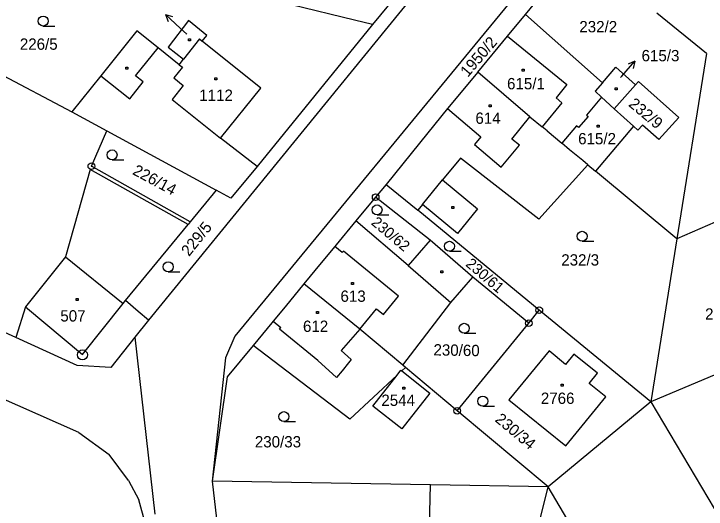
# Model space of a CAD drawing. Extents: x -795483 to -789093, y -1112258 to -1108741.
# Drawn here: x -791809.3 to -791705.2, y -1111104.2 to -1111029.8 of the extents above; entities that cross this region are included whole.
import ezdxf

# ---------------------------------------------------------------- set-up
doc = ezdxf.new("R2010")
doc.units = 0
for name, color, linetype in [('Komunikace', 7, 'Continuous'), ('Vrstva 1', 7, 'Continuous'), ('Vrstva 14', 7, 'Continuous'), ('Vrstva 15', 7, 'Continuous'), ('Vrstva 16', 7, 'Continuous'), ('Vrstva 2', 7, 'Continuous'), ('Vrstva 23', 7, 'Continuous'), ('Vrstva 25', 7, 'Continuous'), ('Vrstva 28', 7, 'Continuous')]:
    doc.layers.add(name, color=color, linetype=linetype)

msp = doc.modelspace()

# ---------------------------------------------------------------- linework, layer by layer
at = {"layer": 'Komunikace'}
for p, q in [((-791783.29, -1111032.86), (-791784.28, -1111031.94)), ((-791718.04, -1111039.36), (-791717.87, -1111039.17))]:
    msp.add_line(p, q, dxfattribs=at)
at = {"layer": 'Vrstva 1'}
for p, q in [((-791719.58, -1110990.73), (-791789.03, -1111075.84)), ((-791743.57, -1111017.02), (-791755.35, -1111031.41)), ((-791726.6, -1111018.24), (-791776.05, -1111078.25)), ((-791732.36, -1111029.92), (-791724.29, -1111020.15)), ((-791758.05, -1111030.76), (-791767.53, -1111028.47)), ((-791735.06, -1111033.18), (-791732.36, -1111029.92)), ((-791732.36, -1111029.92), (-791720.76, -1111040.15)), ((-791705.13, -1111035.78), (-791712.58, -1111029.71)), ((-791783.04, -1111030.82), (-791786.09, -1111034.8)), ((-791780.25, -1111033.04), (-791783.04, -1111030.82)), ((-791755.35, -1111031.41), (-791772.68, -1111052.76)), ((-791755.35, -1111031.41), (-791758.05, -1111030.76)), ((-791790.77, -1111032.36), (-791796.19, -1111039.13)), ((-791787.58, -1111034.91), (-791790.77, -1111032.36)), ((-791821.8, -1111033.33), (-791800.56, -1111044.54)), ((-791781.37, -1111033.58), (-791783.78, -1111036.62)), ((-791781.37, -1111033.58), (-791780.95, -1111033.92)), ((-791780.95, -1111033.92), (-791780.25, -1111033.04)), ((-791739.5, -1111038.59), (-791735.06, -1111033.18)), ((-791786.09, -1111034.8), (-791783.78, -1111036.62)), ((-791772.14, -1111040.95), (-791780.95, -1111033.92)), ((-791784.42, -1111037.44), (-791787.58, -1111034.91)), ((-791705.13, -1111035.78), (-791709.56, -1111063.59)), ((-791784.42, -1111037.44), (-791783.78, -1111036.62)), ((-791720.76, -1111040.15), (-791718.76, -1111037.8)), ((-791718.76, -1111037.8), (-791715.81, -1111040.46)), ((-791739.5, -1111038.59), (-791744.08, -1111044.01)), ((-791731.67, -1111045.27), (-791739.5, -1111038.59)), ((-791796.19, -1111039.13), (-791800.56, -1111044.54)), ((-791715.81, -1111040.46), (-791715.36, -1111039.96)), ((-791715.36, -1111039.96), (-791709.3, -1111045.38)), ((-791778.19, -1111048.48), (-791772.14, -1111040.95)), ((-791720.76, -1111040.15), (-791721.86, -1111041.43)), ((-791719.01, -1111044.06), (-791715.81, -1111040.46)), ((-791721.86, -1111041.43), (-791720.92, -1111042.33)), ((-791720.92, -1111042.33), (-791723.18, -1111045.01)), ((-791720.92, -1111042.33), (-791719.01, -1111044.06)), ((-791744.08, -1111044.01), (-791747.03, -1111047.67)), ((-791716.12, -1111046.69), (-791719.01, -1111044.06)), ((-791800.56, -1111044.54), (-791795.31, -1111047.38)), ((-791722.93, -1111045.23), (-791724.38, -1111046.87)), ((-791723.18, -1111045.01), (-791722.93, -1111045.23)), ((-791731.67, -1111045.27), (-791729.82, -1111046.8)), ((-791709.3, -1111045.38), (-791712.27, -1111048.71)), ((-791729.1, -1111047.4), (-791729.82, -1111046.8)), ((-791724.69, -1111046.61), (-791726.85, -1111049.26)), ((-791724.38, -1111046.87), (-791724.69, -1111046.61)), ((-791716.12, -1111046.69), (-791721.81, -1111053.43)), ((-791715.43, -1111047.3), (-791716.12, -1111046.69)), ((-791714.74, -1111046.51), (-791715.43, -1111047.3)), ((-791712.27, -1111048.71), (-791714.74, -1111046.51)), ((-791797.62, -1111052.68), (-791795.31, -1111047.38)), ((-791795.31, -1111047.38), (-791778.84, -1111056.31)), ((-791747.03, -1111047.67), (-791753.27, -1111055.43)), ((-791729.1, -1111047.4), (-791726.85, -1111049.26)), ((-791772.68, -1111052.76), (-791778.19, -1111048.48)), ((-791725.7, -1111050.22), (-791726.85, -1111049.26)), ((-791723.74, -1111051.84), (-791725.7, -1111050.22)), ((-791742.12, -1111051.49), (-791744.81, -1111054.77)), ((-791730.33, -1111060.65), (-791742.12, -1111051.49)), ((-791722.97, -1111052.47), (-791730.33, -1111060.65)), ((-791722.97, -1111052.47), (-791723.74, -1111051.84)), ((-791722.97, -1111052.47), (-791721.81, -1111053.43)), ((-791797.81, -1111053.17), (-791801.52, -1111066.34)), ((-791783.08, -1111061.46), (-791797.81, -1111053.17)), ((-791782.76, -1111061.08), (-791797.62, -1111052.68)), ((-791772.68, -1111052.76), (-791776.65, -1111057.48)), ((-791709.56, -1111063.59), (-791721.81, -1111053.43)), ((-791753.27, -1111055.43), (-791754.87, -1111057.35)), ((-791753.27, -1111055.43), (-791748.55, -1111059.31)), ((-791744.81, -1111054.77), (-791739.54, -1111059.1)), ((-791778.84, -1111056.31), (-791782.76, -1111061.08)), ((-791776.65, -1111057.48), (-791778.84, -1111056.31)), ((-791754.87, -1111057.35), (-791757.85, -1111060.93)), ((-791746.65, -1111063.8), (-791754.87, -1111057.35)), ((-791747.85, -1111058.46), (-791748.55, -1111059.31)), ((-791742.58, -1111062.79), (-791747.85, -1111058.46)), ((-791730.26, -1111074.34), (-791748.55, -1111059.31)), ((-791739.54, -1111059.1), (-791742.58, -1111062.79)), ((-791700.52, -1111059.64), (-791709.56, -1111063.59)), ((-791792.48, -1111072.9), (-791783.08, -1111061.46)), ((-791782.76, -1111061.08), (-791783.08, -1111061.46)), ((-791757.85, -1111060.93), (-791760.83, -1111064.53)), ((-791749.97, -1111067.61), (-791757.85, -1111060.93)), ((-791746.65, -1111063.8), (-791749.97, -1111067.61)), ((-791740.24, -1111069.37), (-791746.65, -1111063.8)), ((-791709.56, -1111063.59), (-791713.48, -1111088.13)), ((-791761.02, -1111064.76), (-791763.05, -1111067.23)), ((-791760.83, -1111064.53), (-791761.02, -1111064.76)), ((-791809, -1111078.43), (-791836.56, -1111065.93)), ((-791801.52, -1111066.34), (-791807.54, -1111073.85)), ((-791763.05, -1111067.23), (-791765.67, -1111070.4)), ((-791743.56, -1111073.19), (-791740.24, -1111069.37)), ((-791731.85, -1111076.28), (-791740.24, -1111069.37)), ((-791765.67, -1111070.4), (-791768.49, -1111073.83)), ((-791757.24, -1111077.21), (-791765.67, -1111070.4)), ((-791790.58, -1111074.52), (-791792.48, -1111072.9)), ((-791750.78, -1111082.6), (-791743.56, -1111073.19)), ((-791807.54, -1111073.85), (-791809, -1111078.43)), ((-791768.49, -1111073.83), (-791770.28, -1111076.01)), ((-791731.85, -1111076.28), (-791730.26, -1111074.34)), ((-791713.48, -1111088.13), (-791730.26, -1111074.34)), ((-791789.03, -1111075.84), (-791790.58, -1111074.52)), ((-791789.03, -1111075.84), (-791791.07, -1111078.41)), ((-791770.47, -1111076.24), (-791773.29, -1111079.63)), ((-791770.28, -1111076.01), (-791770.47, -1111076.24)), ((-791742.61, -1111089.45), (-791731.85, -1111076.28)), ((-791750.78, -1111082.6), (-791757.24, -1111077.21)), ((-791686.26, -1111076.61), (-791713.48, -1111088.13)), ((-791799.76, -1111082.63), (-791809, -1111078.43)), ((-791791.07, -1111078.41), (-791794.67, -1111082.94)), ((-791791.07, -1111078.41), (-791788.08, -1111104.98)), ((-791776.05, -1111078.25), (-791777.46, -1111081.51)), ((-791773.29, -1111079.63), (-791777.2, -1111084.33)), ((-791758.73, -1111090.69), (-791773.29, -1111079.63)), ((-791728.79, -1111080.44), (-791734.82, -1111087.82)), ((-791726.31, -1111082.48), (-791728.79, -1111080.44)), ((-791799.51, -1111092.73), (-791824.89, -1111081.49)), ((-791777.46, -1111081.51), (-791779.47, -1111100.05)), ((-791725.07, -1111080.97), (-791726.31, -1111082.48)), ((-791721.53, -1111083.82), (-791725.07, -1111080.97)), ((-791794.67, -1111082.94), (-791799.76, -1111082.63)), ((-791750.4, -1111082.93), (-791750.78, -1111082.6)), ((-791750.4, -1111082.93), (-791750.94, -1111083.44)), ((-791742.61, -1111089.45), (-791750.4, -1111082.93)), ((-791777.2, -1111084.33), (-791779.47, -1111100.05)), ((-791751.63, -1111084.08), (-791758.73, -1111090.69)), ((-791755.3, -1111088.74), (-791751.63, -1111084.08)), ((-791722.77, -1111085.35), (-791721.53, -1111083.82)), ((-791720.27, -1111087.37), (-791722.77, -1111085.35)), ((-791734.82, -1111087.82), (-791726.27, -1111094.74)), ((-791726.27, -1111094.74), (-791720.27, -1111087.37)), ((-791713.48, -1111088.13), (-791728.92, -1111100.89)), ((-791713.48, -1111088.13), (-791703.02, -1111105.76)), ((-791728.92, -1111100.89), (-791742.61, -1111089.45)), ((-791799.51, -1111092.73), (-791794.97, -1111096.03)), ((-791792.06, -1111099.91), (-791794.97, -1111096.03)), ((-791792.06, -1111099.91), (-791790.5, -1111102.86)), ((-791746.6, -1111100.59), (-791779.47, -1111100.05)), ((-791779.47, -1111100.05), (-791778.81, -1111105.68)), ((-791747.06, -1111117.01), (-791746.6, -1111100.59)), ((-791728.92, -1111100.89), (-791746.6, -1111100.59)), ((-791732.84, -1111116.49), (-791728.92, -1111100.89)), ((-791705.15, -1111141.03), (-791728.92, -1111100.89)), ((-791789.47, -1111106.51), (-791790.5, -1111102.86))]:
    msp.add_line(p, q, dxfattribs=at)
for points in [[(-791750.94, -1111083.44), (-791746.71, -1111086.79), (-791750.91, -1111092.16), (-791755.3, -1111088.74)], [(-791751.63, -1111084.08), (-791751.06, -1111083.35), (-791750.94, -1111083.44)]]:
    msp.add_lwpolyline(points, dxfattribs=at)
at = {"layer": 'Vrstva 16'}
for p, q in [((-791784.28, -1111031.94), (-791786.48, -1111029.9)), ((-791786.48, -1111029.9), (-791786.08, -1111030.94)), ((-791786.48, -1111029.9), (-791785.4, -1111030.21)), ((-791717.87, -1111039.17), (-791715.88, -1111036.93)), ((-791715.88, -1111036.93), (-791716.91, -1111037.34)), ((-791715.88, -1111036.93), (-791716.17, -1111038.01))]:
    msp.add_line(p, q, dxfattribs=at)
at = {"layer": 'Vrstva 2'}
for p, q in [((-791735.06, -1111033.18), (-791726.14, -1111040.4)), ((-791790.97, -1111039.12), (-791787.58, -1111034.91)), ((-791783.94, -1111037.82), (-791785.24, -1111039.41)), ((-791784.42, -1111037.44), (-791783.94, -1111037.82)), ((-791796.19, -1111039.13), (-791791.84, -1111042.58)), ((-791791.84, -1111042.58), (-791789.83, -1111040)), ((-791789.83, -1111040), (-791790.97, -1111039.12)), ((-791785.24, -1111039.41), (-791783.82, -1111040.58)), ((-791783.82, -1111040.58), (-791785.48, -1111042.66)), ((-791726.14, -1111040.4), (-791727.73, -1111042.41)), ((-791785.48, -1111042.66), (-791778.19, -1111048.48)), ((-791726.88, -1111043.17), (-791729.82, -1111046.8)), ((-791727.73, -1111042.41), (-791726.88, -1111043.17)), ((-791744.08, -1111044.01), (-791739.03, -1111048.29)), ((-791734.41, -1111048.63), (-791731.67, -1111045.27)), ((-791739.03, -1111048.29), (-791740, -1111049.43)), ((-791733.23, -1111049.55), (-791734.41, -1111048.63)), ((-791740, -1111049.43), (-791736.01, -1111052.82)), ((-791736.01, -1111052.82), (-791733.23, -1111049.55)), ((-791747.85, -1111058.46), (-791744.81, -1111054.77)), ((-791759.89, -1111065.69), (-791761.02, -1111064.76)), ((-791759.7, -1111065.46), (-791759.89, -1111065.69)), ((-791751.46, -1111072.24), (-791759.7, -1111065.46)), ((-791801.52, -1111066.34), (-791792.82, -1111073.35)), ((-791749.97, -1111067.61), (-791743.56, -1111073.19)), ((-791753.71, -1111074.97), (-791751.46, -1111072.24)), ((-791798.96, -1111081.02), (-791792.82, -1111073.35)), ((-791792.82, -1111073.35), (-791792.48, -1111072.9)), ((-791807.54, -1111073.85), (-791798.96, -1111081.02)), ((-791757.24, -1111077.21), (-791754.73, -1111074.13)), ((-791754.73, -1111074.13), (-791753.71, -1111074.97)), ((-791770.28, -1111076.01), (-791769.12, -1111076.96)), ((-791769.31, -1111077.19), (-791769.12, -1111076.96)), ((-791763.58, -1111081.91), (-791769.31, -1111077.19)), ((-791757.24, -1111077.21), (-791760.06, -1111080.39)), ((-791760.06, -1111080.39), (-791758.57, -1111081.75)), ((-791760.78, -1111084.47), (-791763.58, -1111081.91)), ((-791758.96, -1111082.24), (-791759.93, -1111083.43)), ((-791758.57, -1111081.75), (-791758.96, -1111082.24)), ((-791759.93, -1111083.43), (-791760.78, -1111084.47))]:
    msp.add_line(p, q, dxfattribs=at)
at = {"layer": 'Vrstva 23'}
for p, q in [((-791804.87, -1111031.63), (-791803.12, -1111031.63)), ((-791794.51, -1111051.75), (-791792.76, -1111051.75)), ((-791754.66, -1111060.01), (-791752.91, -1111060.01)), ((-791723.82, -1111063.98), (-791722.07, -1111063.98)), ((-791743.78, -1111065.48), (-791742.03, -1111065.48)), ((-791786.06, -1111068.57), (-791784.31, -1111068.57)), ((-791741.55, -1111077.81), (-791739.8, -1111077.81)), ((-791738.76, -1111088.76), (-791737.01, -1111088.76)), ((-791768.67, -1111091.08), (-791766.92, -1111091.08))]:
    msp.add_line(p, q, dxfattribs=at)
for centre in [(-791804.87, -1111030.88), (-791794.51, -1111051), (-791754.66, -1111059.26), (-791723.82, -1111063.23), (-791743.78, -1111064.73), (-791786.06, -1111067.82), (-791741.55, -1111077.06), (-791738.76, -1111088.01), (-791768.67, -1111090.33)]:
    msp.add_circle(centre, 0.75, dxfattribs=at)
at = {"layer": 'Vrstva 25'}
for p, q in [((-791783.01, -1111033.57), (-791782.71, -1111033.57)), ((-791783.01, -1111033.87), (-791783.01, -1111033.57)), ((-791782.71, -1111033.57), (-791782.71, -1111033.87)), ((-791782.71, -1111033.87), (-791783.01, -1111033.87)), ((-791792.42, -1111037.81), (-791792.12, -1111037.81)), ((-791792.42, -1111038.11), (-791792.42, -1111037.81)), ((-791792.12, -1111037.81), (-791792.12, -1111038.11)), ((-791792.12, -1111038.11), (-791792.42, -1111038.11)), ((-791732.85, -1111038.14), (-791732.55, -1111038.14)), ((-791732.85, -1111038.44), (-791732.85, -1111038.14)), ((-791732.55, -1111038.44), (-791732.85, -1111038.44)), ((-791732.55, -1111038.14), (-791732.55, -1111038.44)), ((-791779.04, -1111039.42), (-791778.74, -1111039.42)), ((-791779.04, -1111039.72), (-791779.04, -1111039.42)), ((-791778.74, -1111039.72), (-791779.04, -1111039.72)), ((-791778.74, -1111039.42), (-791778.74, -1111039.72)), ((-791718.84, -1111040.93), (-791718.54, -1111040.93)), ((-791718.84, -1111041.23), (-791718.84, -1111040.93)), ((-791718.54, -1111040.93), (-791718.54, -1111041.23)), ((-791718.54, -1111041.23), (-791718.84, -1111041.23)), ((-791737.78, -1111043.47), (-791737.48, -1111043.47)), ((-791737.78, -1111043.77), (-791737.78, -1111043.47)), ((-791737.48, -1111043.77), (-791737.78, -1111043.77)), ((-791737.48, -1111043.47), (-791737.48, -1111043.77)), ((-791721.54, -1111046.55), (-791721.24, -1111046.55)), ((-791721.54, -1111046.85), (-791721.54, -1111046.55)), ((-791721.24, -1111046.85), (-791721.54, -1111046.85)), ((-791721.24, -1111046.55), (-791721.24, -1111046.85)), ((-791743.43, -1111058.73), (-791743.13, -1111058.73)), ((-791743.43, -1111059.03), (-791743.43, -1111058.73)), ((-791743.13, -1111058.73), (-791743.13, -1111059.03)), ((-791743.13, -1111059.03), (-791743.43, -1111059.03)), ((-791745.07, -1111068.4), (-791744.77, -1111068.4)), ((-791745.07, -1111068.7), (-791745.07, -1111068.4)), ((-791744.77, -1111068.7), (-791745.07, -1111068.7)), ((-791744.77, -1111068.4), (-791744.77, -1111068.7)), ((-791758.5, -1111070.18), (-791758.2, -1111070.18)), ((-791758.5, -1111070.48), (-791758.5, -1111070.18)), ((-791758.2, -1111070.18), (-791758.2, -1111070.48)), ((-791758.2, -1111070.48), (-791758.5, -1111070.48)), ((-791799.89, -1111072.58), (-791799.59, -1111072.58)), ((-791799.89, -1111072.88), (-791799.89, -1111072.58)), ((-791799.59, -1111072.88), (-791799.89, -1111072.88)), ((-791799.59, -1111072.58), (-791799.59, -1111072.88)), ((-791763.75, -1111074.51), (-791763.45, -1111074.51)), ((-791763.75, -1111074.81), (-791763.75, -1111074.51)), ((-791763.45, -1111074.81), (-791763.75, -1111074.81)), ((-791763.45, -1111074.51), (-791763.45, -1111074.81)), ((-791726.98, -1111085.44), (-791726.68, -1111085.44)), ((-791726.98, -1111085.74), (-791726.98, -1111085.44)), ((-791726.68, -1111085.74), (-791726.98, -1111085.74)), ((-791726.68, -1111085.44), (-791726.68, -1111085.74)), ((-791750.79, -1111085.88), (-791750.49, -1111085.88)), ((-791750.79, -1111086.18), (-791750.79, -1111085.88)), ((-791750.49, -1111086.18), (-791750.79, -1111086.18)), ((-791750.49, -1111085.88), (-791750.49, -1111086.18))]:
    msp.add_line(p, q, dxfattribs=at)
at = {"layer": 'Vrstva 28'}
for centre, radius in [((-791797.62, -1111052.68), 0.5), ((-791797.62, -1111052.68), 0.01), ((-791754.87, -1111057.35), 0.5), ((-791754.87, -1111057.35), 0.01), ((-791730.26, -1111074.34), 0.5), ((-791730.26, -1111074.34), 0.01), ((-791731.85, -1111076.28), 0.5), ((-791731.85, -1111076.28), 0.01), ((-791798.96, -1111081.06), 0.75), ((-791798.96, -1111081.06), 0.01), ((-791742.61, -1111089.45), 0.5), ((-791742.61, -1111089.45), 0.01)]:
    msp.add_circle(centre, radius, dxfattribs=at)

# ---------------------------------------------------------------- texts
at = {"layer": 'Vrstva 14'}
for s, p in [('232/2', (-791724.24, -1111032.58)), ('226/5', (-791808.38, -1111035.2)), ('232/3', (-791726.96, -1111067.63)), ('232/5', (-791705.33, -1111075.76)), ('230/33', (-791773.04, -1111094.96))]:
    msp.add_text(s, height=1.7, dxfattribs=at).set_placement(p)
for s, height, rotation, p in [('1950/2', 1.7, 49.2714, (-791741.01, -1111039.41)), ('232/9', 1.7, 320.1008, (-791716.96, -1111043.57)), ('226/14', 1.7, 331.787, (-791791.55, -1111053.85)), ('230/62', 1.62, 319.8982, (-791755.65, -1111061.36)), ('229/5', 1.7, 51.3, (-791782.94, -1111066.35)), ('230/61', 1.62, 319.3776, (-791741.46, -1111067.58)), ('230/60', 1.7, 358.9368, (-791746.19, -1111081.13)), ('230/34', 1.7, 320.1719, (-791737.04, -1111090.95))]:
    msp.add_text(s, height=height, rotation=rotation, dxfattribs=at).set_placement(p)
at = {"layer": 'Vrstva 15'}
for s, height, p in [('2385', 0.1, (-791783.46, -1111032.86)), ('615/1', 1.7, (-791735.11, -1111041.14)), ('615/3', 0.1, (-791718.04, -1111039.36)), ('1112', 1.7, (-791781.4, -1111042.88)), ('614', 1.7, (-791739.87, -1111046.33)), ('615/2', 1.7, (-791724.42, -1111049.41)), ('613', 1.7, (-791760.16, -1111073.08)), ('507', 1.7, (-791802.29, -1111076.04)), ('612', 1.7, (-791765.8, -1111077.6)), ('2766', 1.7, (-791730.03, -1111088.42)), ('2544', 1.7, (-791754.01, -1111088.72))]:
    msp.add_text(s, height=height, dxfattribs=at).set_placement(p)
at = {"layer": 'Vrstva 16'}
msp.add_text('615/3', height=1.7, dxfattribs=at).set_placement((-791714.88, -1111036.93))

doc.saveas('drawing.dxf')
